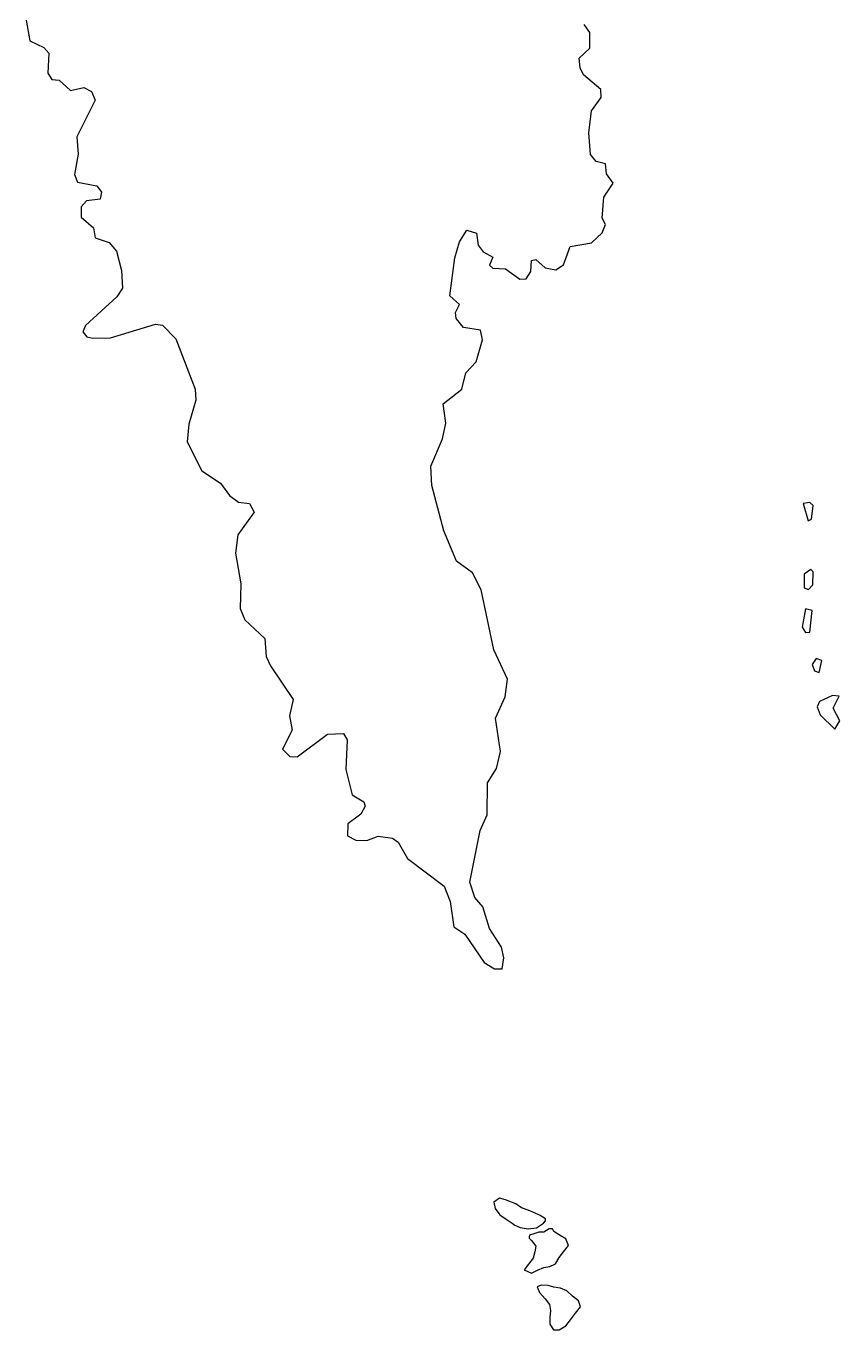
# Model space of a CAD drawing. Extents: x 369010 to 735936, y 6377141 to 6616555.
# Drawn here: x 499616 to 500483, y 6461312 to 6462700 of the extents above; entities that cross this region are included whole.
import ezdxf

# ---------------------------------------------------------------- set-up
doc = ezdxf.new("R2010")
doc.units = 0
doc.header["$LTSCALE"] = 40
doc.layers.add('3', color=7, linetype='Continuous', lineweight=13)

msp = doc.modelspace()

# ---------------------------------------------------------------- linework, layer by layer
at = {"layer": '3'}
for points in [[(499616.2, 6462706.22), (499620.17, 6462684.21), (499635.23, 6462677.26), (499640.36, 6462670.97), (499639.37, 6462649.95), (499643.5, 6462643), (499651.28, 6462642.34), (499663.36, 6462631.42), (499677.76, 6462634.56), (499685.87, 6462630.42), (499689.68, 6462620.99), (499670.15, 6462581.93), (499671.81, 6462563.72), (499667.67, 6462542.04), (499671.14, 6462533.93), (499691.67, 6462529.8), (499696.63, 6462523.18), (499695.14, 6462515.56), (499680.58, 6462514.07), (499674.95, 6462507.45), (499674.95, 6462496.53), (499687.86, 6462485.11), (499689.68, 6462474.68), (499704.74, 6462469.39), (499712.35, 6462460.28), (499717.98, 6462439.6), (499718.97, 6462421.06), (499713.02, 6462411.63), (499679.58, 6462381.34), (499676.77, 6462374.39), (499680.91, 6462369.09), (499687.2, 6462367.6), (499706.06, 6462368.1), (499753.9, 6462382.66), (499761.34, 6462381.67), (499775.58, 6462366.94), (499796.26, 6462313.48), (499796.93, 6462301.73), (499789.48, 6462276.08), (499787.82, 6462257.38), (499803.22, 6462226.26), (499823.41, 6462213.35), (499832.84, 6462200.28), (499842.27, 6462193), (499854.19, 6462191.67), (499859.16, 6462182.57), (499841.61, 6462158.41), (499839.13, 6462138.88), (499844.76, 6462105.94), (499844.1, 6462079.79), (499849.06, 6462067.87), (499870.58, 6462048.01), (499871.73, 6462028.82), (499876.53, 6462018.72), (499900.7, 6461982.81), (499896.89, 6461965.43), (499899.54, 6461950.37), (499889.28, 6461930.18), (499897.22, 6461922.4), (499905, 6461921.73), (499937.11, 6461946.06), (499954.32, 6461946.73), (499958.29, 6461940.11), (499956.8, 6461908.49), (499963.59, 6461881.35), (499976, 6461873.9), (499977.16, 6461869.44), (499972.69, 6461860.99), (499958.79, 6461850.73), (499958.62, 6461837.82), (499967.23, 6461833.02), (499978.98, 6461832.69), (499991.06, 6461837.49), (500006.45, 6461835.34), (500012.41, 6461830.87), (500022.34, 6461813.5)], [(500022.34, 6461813.5), (500061.4, 6461784.2), (500068.02, 6461767.98), (500071.66, 6461740.84), (500083.41, 6461733.06), (500103.94, 6461702.94), (500115.03, 6461695.99), (500123.13, 6461695.99), (500124.96, 6461707.74), (500122.47, 6461719.16), (500109.89, 6461739.02), (500102.61, 6461762.19), (500094.17, 6461771.95), (500088.88, 6461788.5), (500099.63, 6461843.29), (500107.25, 6461860), (500107.74, 6461894.1), (500117.34, 6461909.65), (500121.31, 6461927.53), (500116.18, 6461962.95), (500126.45, 6461985.78), (500128.93, 6462004.49), (500114.36, 6462035.77), (500100.79, 6462099.65), (500091.52, 6462117.69), (500074.64, 6462130.27), (500061.24, 6462162.54), (500048.16, 6462210.87), (500047.33, 6462231.39), (500059.58, 6462260.36), (500063.22, 6462277.07), (500060.24, 6462297.59), (500080.43, 6462313.32), (500084.57, 6462330.7), (500095.5, 6462342.45), (500102.45, 6462365.95), (500100.3, 6462376.37), (500081.92, 6462379.19), (500074.15, 6462388.46), (500073.48, 6462395.08), (500077.79, 6462403.52), (500067.53, 6462412.79), (500072.66, 6462453.17), (500077.79, 6462470.38), (500085.57, 6462482.63), (500095.99, 6462479.32), (500097.65, 6462466.74), (500102.94, 6462459.46), (500113.2, 6462454), (500109.89, 6462445.39), (500113.2, 6462442.08), (500126.78, 6462441.42), (500142.17, 6462430.33), (500148.79, 6462430.83), (500153.59, 6462438.77), (500154.42, 6462450.52), (500159.21, 6462451.35), (500169.15, 6462442.58), (500180.23, 6462440.59), (500188.67, 6462445.72), (500195.63, 6462465.25), (500218.3, 6462469.06), (500229.89, 6462479.98), (500233.2, 6462488.75), (500229.72, 6462495.37), (500231.54, 6462517.88), (500241.47, 6462532.61), (500234.52, 6462542.54), (500233.2, 6462553.13), (500223.26, 6462555.78), (500217.31, 6462563.23), (500215.49, 6462586.23), (500218.3, 6462609.9), (500228.73, 6462623.8), (500228.23, 6462632.57), (500209.86, 6462648.13), (500206.22, 6462655.41), (500205.22, 6462665.68), (500216.48, 6462676.43), (500216.64, 6462693.31), (500210.69, 6462701.76)]]:
    msp.add_lwpolyline(points, dxfattribs=at)
for points in [[(500450.83, 6462192.83), (500443.88, 6462191.67), (500449.01, 6462173.3), (500452.65, 6462174.79), (500454.47, 6462189.35)], [(500451.99, 6462121.5), (500444.71, 6462116.37), (500444.71, 6462101.97), (500449.34, 6462100.15), (500454.14, 6462104.95), (500454.47, 6462118.85)], [(500446.36, 6462079.46), (500442.56, 6462060.1), (500446.2, 6462054.14), (500451, 6462054.47), (500453.32, 6462077.64)], [(500460.93, 6462011.77), (500463.58, 6462024.35), (500457.62, 6462026.5), (500453.32, 6462020.38), (500455.8, 6462013.59)], [(500477.48, 6461951.19), (500482.94, 6461960.3), (500475.82, 6461973.87), (500482.11, 6461986.45), (500475.16, 6461987.11), (500461.09, 6461980.65), (500458.61, 6461975.03), (500461.92, 6461966.59)], [(500133.89, 6461425.22), (500136.71, 6461423.4), (500142.33, 6461420.75), (500150.94, 6461419.26), (500159.71, 6461420.42), (500167.16, 6461425.22), (500169.31, 6461427.71), (500169.31, 6461429.86), (500163.85, 6461433.5), (500157.73, 6461436.48), (500150.94, 6461439.29), (500143.82, 6461441.77), (500137.7, 6461445.91), (500126.61, 6461450.05), (500120.49, 6461452.03), (500114.36, 6461447.73), (500115.69, 6461440.95), (500120.82, 6461434.16), (500128.6, 6461428.86)], [(500176.76, 6461419.43), (500173.28, 6461419.26), (500167.66, 6461415.62), (500162.19, 6461415.95), (500156.9, 6461414.13), (500152.26, 6461412.48), (500151.93, 6461410.99), (500152.1, 6461409.5), (500154.58, 6461407.02), (500159.05, 6461400.73), (500158.06, 6461394.77), (500156.07, 6461387.98), (500151.44, 6461381.86), (500146.8, 6461375.74), (500154.42, 6461372.1), (500160.87, 6461375.24), (500167.66, 6461378.22), (500173.94, 6461379.38), (500180.07, 6461382.03), (500184.04, 6461388.65), (500188.67, 6461394.94), (500193.97, 6461401.56), (500191.16, 6461408.67), (500184.87, 6461412.15), (500178.25, 6461416.62)], [(500172.12, 6461359.02), (500164.68, 6461359.19), (500160.37, 6461357.7), (500163.02, 6461351.41), (500168.98, 6461344.95), (500173.61, 6461338.66), (500174.77, 6461332.38), (500174.11, 6461324.93), (500174.11, 6461317.81), (500177.92, 6461311.85), (500183.87, 6461311.69), (500190.99, 6461315.99), (500195.96, 6461322.61), (500201.25, 6461329.56), (500206.55, 6461336.18), (500204.56, 6461342.64), (500198.27, 6461347.6), (500192.15, 6461353.23), (500185.53, 6461356.04), (500178.41, 6461357.37)]]:
    msp.add_lwpolyline(points, close=True, dxfattribs=at)

doc.saveas('drawing.dxf')
